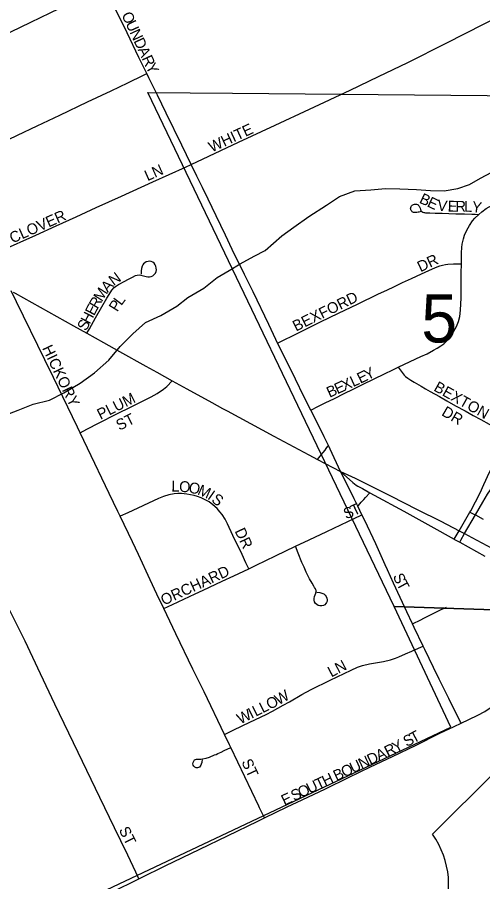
# Model space of a CAD drawing. Extents: x 1443599 to 1910620, y 1028088 to 1361369.
# Drawn here: x 1662843 to 1664980, y 1294458 to 1298428 of the extents above; entities that cross this region are included whole.
import ezdxf

# ---------------------------------------------------------------- set-up
doc = ezdxf.new("R2010")
doc.units = 0
for name, color, linetype in [('GM_X_City_Street', 7, 'Continuous'), ('GM_X_City_Street_Text', 7, 'Continuous'), ('GM_X_Minor_River', 7, 'Continuous'), ('GM_X_Section', 7, 'Continuous'), ('GM_X_Section_Text', 7, 'Continuous'), ('GM_X_US_Route', 7, 'Continuous'), ('GM_X_US_Shield', 7, 'Continuous')]:
    doc.layers.add(name, color=color, linetype=linetype)

msp = doc.modelspace()

# ---------------------------------------------------------------- linework, layer by layer
at = {"layer": 'GM_X_City_Street'}
for points in [[(1663641.9, 1297752), (1663859.3, 1297855.2), (1664026.6, 1297932.5), (1664185.2, 1298005.8), (1664370.7, 1298092.9), (1664501.8, 1298156.1), (1664636.3, 1298221.1), (1664812.3, 1298309.5), (1664986.4, 1298397.9), (1665228.3, 1298523.3), (1665441.9, 1298631.5), (1665635.7, 1298728.5), (1665682.5, 1298751)], [(1662697.4, 1298307.3), (1662752.3, 1298331.6), (1662812.4, 1298360.9), (1662905.3, 1298406.1), (1662994, 1298449.3), (1663034.9, 1298469.3), (1663077, 1298489.8), (1663160.5, 1298529.9), (1663214, 1298556.8), (1663242.4, 1298571.1)], [(1663437.7, 1298169.4), (1663401.5, 1298244.3), (1663347.2, 1298356.5), (1663292.6, 1298468.5), (1663242.4, 1298571.1)], [(1662542, 1297742.7), (1662711.8, 1297823.5), (1662843.7, 1297886.3), (1662933.4, 1297929.1), (1663038.6, 1297979.2), (1663165.6, 1298039.8), (1663273.7, 1298091.2), (1663350.5, 1298127.8), (1663422.8, 1298162.2), (1663437.7, 1298169.4)], [(1663641.9, 1297752), (1663598.7, 1297840.4), (1663527.1, 1297988), (1663486.8, 1298070.5), (1663447.2, 1298149.7), (1663437.7, 1298169.4)], [(1662734.1, 1297341.5), (1662770, 1297357.5), (1662928.4, 1297428.1), (1663021.5, 1297469.7), (1663113.7, 1297511.3), (1663205, 1297554), (1663320.7, 1297607.1), (1663465.6, 1297672.3), (1663615.7, 1297740.2), (1663641.9, 1297752)], [(1664038.1, 1296932.2), (1664030.1, 1296948.5), (1663997.5, 1297016.5), (1663925.9, 1297167.7), (1663886.6, 1297247.2), (1663830, 1297361.9), (1663798.9, 1297427), (1663756.2, 1297515.7), (1663718.8, 1297592.3), (1663693.7, 1297645.8), (1663667.8, 1297698.8), (1663641.9, 1297752)], [(1664962, 1297522.9), (1664975.6, 1297535.2), (1664996.5, 1297549.6), (1665027.1, 1297566.5), (1665099.2, 1297600.4), (1665164.4, 1297632.2), (1665207, 1297652.6), (1665235.7, 1297666.5)], [(1664697.8, 1297535.9), (1664686.9, 1297533.5), (1664683.8, 1297532.7), (1664677.2, 1297531.7), (1664670.9, 1297531.2), (1664667.3, 1297531.5), (1664663.1, 1297532.2), (1664659.7, 1297533.6), (1664656.9, 1297535.4), (1664654.1, 1297538.1), (1664652.1, 1297540.8), (1664650.6, 1297544.2), (1664649.7, 1297547.7), (1664649.3, 1297552), (1664649.7, 1297555.4), (1664651.3, 1297559.6), (1664653.2, 1297562.5), (1664655.9, 1297565.2), (1664658.9, 1297567.1), (1664663.1, 1297568.6), (1664667.1, 1297569.6), (1664672.1, 1297569.9), (1664675.8, 1297569.5), (1664680.3, 1297568.2), (1664683.2, 1297566.3), (1664685.3, 1297564.6), (1664687.2, 1297562.8), (1664689, 1297560.3), (1664690.4, 1297557.6), (1664691.5, 1297554.7), (1664692.4, 1297550.9), (1664694.5, 1297545.3), (1664695.9, 1297541.6), (1664698, 1297538.3), (1664701, 1297535.7), (1664704.9, 1297533.8), (1664709.6, 1297532), (1664713.3, 1297531.3), (1664717.7, 1297530.8), (1664736.7, 1297530.1), (1664761.9, 1297529.2), (1664793.8, 1297528.1), (1664824.4, 1297527.1), (1664857.5, 1297526), (1664897.1, 1297525.2), (1664929.5, 1297524.6), (1664945.4, 1297523.8), (1664962, 1297522.9)], [(1664882.6, 1297296.5), (1664882.2, 1297321.3), (1664882.5, 1297345.9), (1664883.7, 1297370.4), (1664886, 1297387), (1664891.8, 1297411.5), (1664897.3, 1297427.4), (1664907.3, 1297450.3), (1664919.3, 1297472.3), (1664933.4, 1297493.1), (1664944.2, 1297506), (1664962, 1297522.9)], [(1663162.7, 1296977), (1663174.4, 1296997.9), (1663202.5, 1297047.7), (1663230.4, 1297097.7), (1663253.1, 1297137.7), (1663272.8, 1297167.7), (1663277.4, 1297174.4), (1663288.2, 1297186.6), (1663294.4, 1297192), (1663307.9, 1297201.1), (1663336.6, 1297216.5), (1663349.6, 1297224.4), (1663371.1, 1297235.4), (1663386.1, 1297241.9), (1663393.9, 1297244.2), (1663401.9, 1297245.2), (1663410, 1297244.5), (1663433.8, 1297238.1), (1663441.9, 1297236.8), (1663450.1, 1297236.8), (1663458.1, 1297238.4), (1663465.6, 1297241.5), (1663472, 1297246.4), (1663476.8, 1297252.9), (1663479.9, 1297260.4), (1663481.4, 1297268.4), (1663481.2, 1297276.5), (1663479.5, 1297284.5), (1663476.3, 1297292), (1663471.6, 1297298.7), (1663465.3, 1297303.8), (1663457.9, 1297307.1), (1663450.8, 1297307.7), (1663443.8, 1297307.1), (1663435, 1297304.7), (1663427.8, 1297300.9), (1663421.6, 1297295.5), (1663418.5, 1297290.6), (1663416.1, 1297285.2), (1663413.3, 1297274.8), (1663411.5, 1297263.9), (1663411.3, 1297247.7)], [(1664038.1, 1296932.2), (1664074.4, 1296950), (1664099.9, 1296962.5), (1664145.8, 1296985), (1664235.2, 1297028.8), (1664317.2, 1297068.6), (1664405.6, 1297111.4), (1664502.2, 1297157.5), (1664539.1, 1297175.5), (1664575.5, 1297192.4), (1664611.9, 1297209.6), (1664653.1, 1297229.1), (1664699, 1297250.5), (1664749.6, 1297273.3), (1664771.4, 1297282.4), (1664783.6, 1297286.7), (1664795.9, 1297290.5), (1664809.3, 1297293.3), (1664820.6, 1297294.3), (1664845.3, 1297295.5), (1664882.6, 1297296.5)], [(1664592.2, 1296820.6), (1664647.3, 1296846.6), (1664696.6, 1296869.8), (1664724.5, 1296883), (1664754.9, 1296899), (1664771.6, 1296907.8), (1664788.1, 1296918.7), (1664801.1, 1296929.1), (1664819.3, 1296946.9), (1664835.4, 1296966.1), (1664848, 1296987.4), (1664860.2, 1297008.2), (1664868.8, 1297030.4), (1664874.9, 1297054.7), (1664878.4, 1297082.5), (1664881, 1297139.8), (1664880.9, 1297168.5), (1664881.4, 1297203.4), (1664882, 1297252.6), (1664882.6, 1297296.5)], [(1663131.3, 1296520.4), (1663119.4, 1296545.1), (1663051.1, 1296685.4), (1663009.2, 1296774.5), (1662969.5, 1296855.7), (1662839.1, 1297121.1), (1662814.8, 1297171.6)], [(1664191.2, 1296624.4), (1664159.2, 1296686.5), (1664120.6, 1296766.3), (1664064.9, 1296877.9), (1664038.1, 1296932.2)], [(1664191.2, 1296624.4), (1664226.2, 1296641.8), (1664257.2, 1296657.2), (1664298.9, 1296677.9), (1664343.3, 1296699.9), (1664385.9, 1296721), (1664424.6, 1296740.2), (1664484.1, 1296769.7), (1664526.1, 1296789.5), (1664570.7, 1296810.5), (1664592.2, 1296820.6)], [(1664592.2, 1296820.6), (1664605.1, 1296803.1), (1664614.6, 1296790.1), (1664620.1, 1296784), (1664625.9, 1296778.8), (1664636, 1296771), (1664650, 1296761.9), (1664665.5, 1296752.4), (1664697.4, 1296733.5), (1664717.6, 1296721.5), (1664739.5, 1296709.3), (1664781, 1296686), (1664815.4, 1296666.4), (1664855.3, 1296644.3), (1664899.2, 1296620.3), (1664937, 1296599.6), (1664971.6, 1296581.5), (1665009.5, 1296560.1), (1665046.5, 1296539.3), (1665068.4, 1296527.5), (1665088, 1296517.1), (1665103.5, 1296508.7)], [(1663131.3, 1296520.4), (1663161.7, 1296537), (1663218.8, 1296565.7), (1663296.5, 1296604.8), (1663368.6, 1296641.1), (1663420.6, 1296665.9), (1663457, 1296684.9), (1663485.7, 1296701), (1663514.4, 1296720), (1663522.5, 1296726.2), (1663528.7, 1296732.2), (1663554.1, 1296759.1)], [(1664271.6, 1296460.8), (1664252.3, 1296501.9), (1664217.5, 1296573.4), (1664191.2, 1296624.4)], [(1663315.3, 1296136.3), (1663304.5, 1296159.1), (1663265.1, 1296241.6), (1663165.6, 1296448.9), (1663131.3, 1296520.4)], [(1664921.3, 1296155.1), (1664925.2, 1296161.8), (1664968, 1296243.5), (1664986.1, 1296282.2), (1665011.8, 1296338.9), (1665044.8, 1296403), (1665095.1, 1296494.9), (1665103.5, 1296508.7)], [(1664946.5, 1296142.3), (1664980.1, 1296200.7), (1665002.4, 1296237.2), (1665053.7, 1296313.3), (1665098.8, 1296389.3), (1665135.1, 1296451.8), (1665153.9, 1296481.6)], [(1664221.3, 1296397.1), (1664240.1, 1296419.8), (1664248, 1296429.5), (1664256.9, 1296440.7), (1664261.3, 1296447), (1664269.4, 1296457.8), (1664271.6, 1296460.8)], [(1664327.8, 1296341.4), (1664279, 1296445), (1664271.6, 1296460.8)], [(1664406.7, 1296182.2), (1664389.8, 1296217.2), (1664375.7, 1296246.3), (1664327.8, 1296341.4)], [(1663905.4, 1295895.3), (1663892.7, 1295923.1), (1663875.6, 1295960.3), (1663832, 1296048.5), (1663808.5, 1296101), (1663796.8, 1296123), (1663783.2, 1296144), (1663772.7, 1296157.3), (1663759.9, 1296171.9), (1663740.8, 1296189.3), (1663723.4, 1296202.1), (1663709, 1296210.9), (1663686.4, 1296221.8), (1663670.7, 1296227.6), (1663654.5, 1296232.1), (1663621.8, 1296238), (1663596.8, 1296240.5), (1663580.1, 1296240.5), (1663563.4, 1296239.3), (1663538.7, 1296234.7), (1663514.6, 1296227.6), (1663491.3, 1296218.5), (1663350, 1296152.5), (1663315.3, 1296136.3)], [(1664406.7, 1296182.2), (1664409.7, 1296185.6), (1664422.4, 1296200.6), (1664434.4, 1296214.1), (1664442.3, 1296223.1), (1664461.6, 1296244.8)], [(1664425.3, 1296143.7), (1664406.7, 1296182.2)], [(1663515, 1295712.1), (1663484.1, 1295778.1), (1663453, 1295844.5), (1663398.8, 1295960.3), (1663371.1, 1296019.2), (1663315.3, 1296136.3)], [(1664120.7, 1295998.7), (1664183.3, 1296028.7), (1664264.2, 1296067.2), (1664360.2, 1296112.6), (1664389.6, 1296126.6), (1664425.3, 1296143.7)], [(1664542.2, 1295890.6), (1664532.1, 1295912.9), (1664489.9, 1296010.5), (1664438.2, 1296117.2), (1664425.3, 1296143.7)], [(1664871.9, 1296070), (1664921.3, 1296155.1)], [(1664897.2, 1296056.7), (1664946.5, 1296142.3)], [(1664921.3, 1296155.1), (1664936.7, 1296147.2), (1664946.5, 1296142.3)], [(1664946.5, 1296142.3), (1664982.8, 1296123.8)], [(1664849.2, 1296031.1), (1664853.8, 1296038.9), (1664871.9, 1296070)], [(1664874.5, 1296017.2), (1664880.2, 1296027.1), (1664897.2, 1296056.7)], [(1663905.4, 1295895.3), (1663940.4, 1295911.7), (1664028.6, 1295954.7), (1664120.7, 1295998.7)], [(1664218.7, 1295787.3), (1664232.5, 1295785.6), (1664241.8, 1295782.9), (1664249.9, 1295780.1), (1664256.1, 1295774.7), (1664261.1, 1295768.1), (1664264.7, 1295760.6), (1664266.2, 1295752.8), (1664265.2, 1295745.9), (1664263.1, 1295740.4), (1664260.3, 1295735.7), (1664254.4, 1295730.4), (1664248.3, 1295726.8), (1664240.9, 1295724.4), (1664232.8, 1295724.8), (1664225.2, 1295727.2), (1664218.3, 1295731.2), (1664212.2, 1295736.5), (1664208, 1295743.4), (1664206, 1295751.3), (1664206.3, 1295759.4), (1664208.4, 1295767.4), (1664211.4, 1295775), (1664214.3, 1295782.6), (1664215.9, 1295790.3), (1664215.5, 1295795.8), (1664214.4, 1295799.3), (1664212.1, 1295803.6), (1664208.4, 1295809.3), (1664204.5, 1295815.3), (1664197.1, 1295828.7), (1664184.9, 1295849.8), (1664177.2, 1295864.3), (1664169.8, 1295879), (1664159.8, 1295902.2), (1664150, 1295924.8), (1664133.1, 1295967.4), (1664120.7, 1295998.7)], [(1663515, 1295712.1), (1663556.1, 1295731.4), (1663659.3, 1295779.7), (1663695.8, 1295796.8), (1663783.1, 1295837.8), (1663837.2, 1295863.3), (1663905.4, 1295895.3)], [(1664657.8, 1295642.5), (1664632, 1295697.5), (1664570.2, 1295829.1), (1664542.2, 1295890.6)], [(1663400.9, 1294471), (1663386.8, 1294501.6), (1663350.9, 1294579.6), (1663318.6, 1294645.8), (1663289.5, 1294704.7), (1663221.6, 1294844.9), (1663122, 1295051.8), (1663015.2, 1295273.3), (1662949.1, 1295412.9), (1662878.3, 1295562.3), (1662776.7, 1295768.3)], [(1663794.8, 1295134.1), (1663700.3, 1295330.5), (1663649.6, 1295433.7), (1663571.4, 1295596.6), (1663515, 1295712.1)], [(1664657.8, 1295642.5), (1664695.5, 1295660.6), (1664710.3, 1295667.7), (1664747.1, 1295686.3), (1664784, 1295704.9), (1664805.9, 1295716), (1664813.2, 1295719.4)], [(1664706.9, 1295539.7), (1664666.1, 1295625), (1664657.8, 1295642.5)], [(1663794.8, 1295134.1), (1663837.7, 1295155.2), (1663910.9, 1295191.3), (1663984.9, 1295226.2), (1664014, 1295241), (1664064.4, 1295268.1), (1664092.7, 1295284.3), (1664148.8, 1295317.8), (1664191.9, 1295340.8), (1664279.8, 1295384.3), (1664375.8, 1295429.9), (1664405.5, 1295442.8), (1664428.4, 1295450.3), (1664459.6, 1295457.9), (1664524.2, 1295469), (1664556.4, 1295476.4), (1664580.1, 1295484), (1664595.5, 1295490.5), (1664625.1, 1295504.3), (1664654.2, 1295517), (1664661.3, 1295520.1), (1664706.9, 1295539.7)], [(1664880.7, 1295185.9), (1664878.5, 1295190.4), (1664824.6, 1295299), (1664780.5, 1295388.6), (1664754.3, 1295442), (1664714.2, 1295524.5), (1664706.9, 1295539.7)], [(1664880.7, 1295185.9), (1664916.9, 1295203), (1664957.8, 1295223.4), (1664989.3, 1295240.1), (1665005.8, 1295249.9), (1665021.6, 1295260.7), (1665034.3, 1295270.3), (1665051.6, 1295284.7), (1665080.7, 1295310.9), (1665084.2, 1295314.1)], [(1663977.8, 1294751), (1664082.7, 1294801.5), (1664150.8, 1294834), (1664257.5, 1294884.8), (1664363.5, 1294937), (1664464.3, 1294985.3), (1664565.4, 1295032.4), (1664674.6, 1295085.4), (1664783.4, 1295139.6), (1664848.7, 1295170.8), (1664880.7, 1295185.9)], [(1663823.4, 1295074.4), (1663817.8, 1295086.3), (1663794.8, 1295134.1)], [(1663691.9, 1295018), (1663690.8, 1295009.2), (1663689.8, 1295004.7), (1663687.6, 1294998), (1663685.5, 1294993), (1663682.9, 1294988.5), (1663679.3, 1294984.6), (1663675.5, 1294982.3), (1663670.5, 1294980.8), (1663664.7, 1294981.1), (1663658.7, 1294983.7), (1663653.6, 1294988.1), (1663650.3, 1294993.5), (1663649.1, 1294999.6), (1663650, 1295005.8), (1663653, 1295012.3), (1663657.1, 1295017.2), (1663661.4, 1295019.7), (1663665.2, 1295020.7), (1663668.5, 1295021), (1663685, 1295020.8), (1663693.6, 1295021.8), (1663709.8, 1295025.6), (1663725.6, 1295030.6), (1663748.5, 1295040), (1663756, 1295042.7), (1663763.3, 1295046.6), (1663778.3, 1295053), (1663793.2, 1295060), (1663823.4, 1295074.4)], [(1663977.8, 1294751), (1663955.6, 1294797.2), (1663952.1, 1294804.6), (1663823.4, 1295074.4)], [(1663400.9, 1294471), (1663410.1, 1294475.5), (1663521.8, 1294530.2), (1663680.3, 1294607.7), (1663807.3, 1294668.9), (1663947.6, 1294736.5), (1663977.8, 1294751)], [(1663203.4, 1294374.3), (1663277.2, 1294410.4), (1663400.9, 1294471)]]:
    msp.add_lwpolyline(points, dxfattribs=at)
at = {"layer": 'GM_X_Minor_River'}
msp.add_lwpolyline([(1662779.7, 1296598.4), (1662845.9, 1296623.6), (1662916, 1296650.8), (1662990.1, 1296669.9), (1663056.3, 1296703.2), (1663130.7, 1296748.3), (1663197.1, 1296795.6), (1663263.7, 1296852.9), (1663314.4, 1296916.4), (1663373, 1296973.8), (1663431.5, 1297027.2), (1663501.7, 1297058.4), (1663576.1, 1297101.5), (1663626.4, 1297141), (1663698.8, 1297184.2), (1663761.3, 1297233.5), (1663815.5, 1297264.9), (1663865.8, 1297296.3), (1663930.1, 1297331.6), (1663980.3, 1297357), (1664056.9, 1297424.2), (1664113.3, 1297463.6), (1664181.7, 1297512.8), (1664262.2, 1297566), (1664322.5, 1297605.3), (1664392.7, 1297630.5), (1664466.5, 1297635.6), (1664534.4, 1297642.7), (1664600.2, 1297639.9), (1664676, 1297636.9), (1664739.7, 1297632.1), (1664803.6, 1297631.3), (1664865.5, 1297642.6), (1664919.6, 1297659.9), (1664969.8, 1297689.4), (1665022.1, 1297716.8)], dxfattribs=at)
at = {"layer": 'GM_X_Section'}
for points in [[(1663830.6, 1298079.7), (1665502.2, 1298064.8), (1665442.5, 1295692.2), (1664574.3, 1295722.4), (1663442.9, 1298082.9)], [(1665442.5, 1295692.2), (1665325.3, 1290300.7), (1659972.3, 1290315.2), (1660038.3, 1292903.7), (1664833.2, 1295167.5), (1664574.3, 1295722.4)]]:
    msp.add_lwpolyline(points, close=True, dxfattribs=at)
at = {"layer": 'GM_X_US_Route'}
for points in [[(1662823.9, 1297166.5), (1662833.4, 1297161.2), (1663100.4, 1297011.6), (1663162.7, 1296977), (1663200.7, 1296955.8), (1663238, 1296935.3), (1663312.4, 1296893.7), (1663432.7, 1296826.6), (1663484.2, 1296797.9), (1663554.1, 1296759.1), (1663621.7, 1296721.5), (1663736.7, 1296658.4), (1663785.1, 1296632.2)], [(1663785.1, 1296632.2), (1663806, 1296620.9), (1664020.3, 1296503.6), (1664181.2, 1296418.2), (1664221.3, 1296397.1), (1664327.8, 1296341.4)], [(1664327.8, 1296341.4), (1664383.1, 1296292.3), (1664391.3, 1296285.3), (1664399.1, 1296279.9), (1664407, 1296275), (1664427.6, 1296263.6), (1664461.6, 1296244.8), (1664482.3, 1296233.5), (1664617.6, 1296159.2), (1664741.5, 1296091.3), (1664849.2, 1296031.1), (1664850.4, 1296030.4), (1664874.5, 1296017.2), (1664990, 1295953.8)], [(1664327.8, 1296341.4), (1664394.1, 1296310.7), (1664437, 1296290.4), (1664556.6, 1296230.1), (1664679.5, 1296168.2), (1664787.8, 1296113.7), (1664871.9, 1296070), (1664897.2, 1296056.7), (1664930.9, 1296038.9), (1665021.4, 1295990.1), (1665118.5, 1295936.7), (1665212.7, 1295885.2), (1665308.9, 1295832.3), (1665431, 1295764.1), (1665453.2, 1295751.7), (1665580.2, 1295680.4), (1665703.3, 1295612.2), (1665799.4, 1295557.8), (1665925.7, 1295486.5), (1666052.2, 1295417.8)]]:
    msp.add_lwpolyline(points, dxfattribs=at)
at = {"layer": 'GM_X_US_Shield'}
msp.add_line((1665040.3, 1294965.9), (1664750.3, 1294675.8), dxfattribs=at)
msp.add_arc((1664417.7, 1294442.9), 406.1, 334.5471, 35.0009, dxfattribs=at)

# ---------------------------------------------------------------- texts
at = {"layer": 'GM_X_City_Street_Text'}
for s, rotation, p in [('O', 294.9324, (1663320.1, 1298439.6)), ('U', 294.9637, (1663338.6, 1298399.7)), ('N', 294.9324, (1663357.2, 1298359.8)), ('D', 294.9486, (1663375.7, 1298319.9)), ('A', 294.9522, (1663394.3, 1298280)), ('R', 294.9465, (1663412.9, 1298240.1)), ('Y', 296.9479, (1663430.4, 1298202.5)), ('WHITE', 24.8647, (1663735.3, 1297806.9)), ('LN', 23.9591, (1663440.6, 1297675)), ('B', 334.8144, (1664685.3, 1297577.9)), ('E', 334.8446, (1664721.2, 1297561)), ('V', 353.3671, (1664769.9, 1297541.2)), ('E', 358.9532, (1664818.9, 1297535.8)), ('R', 359.6496, (1664854.8, 1297535.1)), ('L', 359.6942, (1664894.4, 1297534.9)), ('Y', 351.7524, (1664927.8, 1297534.8)), ('CLOVER', 23.8615, (1662820.2, 1297389)), ('DR', 25.3352, (1664694.4, 1297256.9)), ('N', 36.376, (1663285.5, 1297192.7)), ('A', 47.7983, (1663257.9, 1297161.8)), ('M', 57.3961, (1663230.8, 1297119.1)), ('BEXFORD', 26.1765, (1664122.5, 1296984.1)), ('E', 62.5605, (1663195.4, 1297054.6)), ('R', 59.99, (1663211.3, 1297085.3)), ('P', 58.1365, (1663302, 1297072.3)), ('L', 52.9279, (1663319.9, 1297101.2)), ('H', 62.5534, (1663175.1, 1297015.5)), ('S', 62.543, (1663158.9, 1296984.3)), ('HICKORY', 295.3457, (1662955.8, 1296909.1)), ('E', 25.9119, (1664418.1, 1296744.5)), ('Y', 26.5636, (1664450.3, 1296760.1)), ('E', 24.5366, (1664312.8, 1296696.4)), ('X', 24.5416, (1664344.8, 1296711.1)), ('L', 24.5366, (1664384.9, 1296729.3)), ('BEXTON', 330.7489, (1664751.6, 1296715.3)), ('B', 24.5445, (1664276.8, 1296680)), ('PLUM', 26.5626, (1663224.6, 1296579.2)), ('DR', 329.5322, (1664787.6, 1296602.3)), ('ST', 26.5588, (1663311.5, 1296528.7)), ('L', 359.0711, (1663549.8, 1296250.2)), ('O', 354.9006, (1663584, 1296249.7)), ('O', 349.0715, (1663626.5, 1296246)), ('M', 335.749, (1663666.8, 1296238.5)), ('I', 325.0975, (1663712.8, 1296218.1)), ('S', 323.376, (1663730.5, 1296205.7)), ('T', 25.6511, (1664388.4, 1296136.6)), ('S', 21.5731, (1664352.1, 1296122.1)), ('DR', 295.2018, (1663840.1, 1296068.8)), ('ORCHARD', 24.718, (1663515.5, 1295725.8)), ('S', 294.5367, (1664566.4, 1295861.4)), ('T', 298.4849, (1664582.7, 1295826)), ('LN', 27.8967, (1664284.8, 1295395.5)), ('W', 29.3086, (1664042.4, 1295267.9)), ('O', 26.6002, (1664000.8, 1295247)), ('W', 26.5876, (1663867, 1295180)), ('I', 26.5978, (1663918.2, 1295205.6)), ('L', 26.6017, (1663937.8, 1295215.5)), ('L', 26.565, (1663969.3, 1295231.2)), ('S', 27.8973, (1664631.1, 1295075.7)), ('T', 27.8964, (1664662.2, 1295092.2)), ('R', 26.5711, (1664544, 1295030.7)), ('Y', 27.8445, (1664580.5, 1295049)), ('D', 25.3139, (1664463.4, 1294992.5)), ('A', 25.3513, (1664503.2, 1295011.4)), ('ST', 295.0177, (1663870.9, 1295008.4)), ('U', 25.3362, (1664383.8, 1294954.9)), ('N', 25.3431, (1664423.6, 1294973.7)), ('B', 25.333, (1664308.3, 1294919.1)), ('O', 25.3139, (1664344, 1294936)), ('T', 25.342, (1664224.7, 1294879.5)), ('H', 25.3431, (1664256.6, 1294894.6)), ('O', 25.3313, (1664145.2, 1294841.9)), ('U', 25.3139, (1664184.9, 1294860.7)), ('E', 25.3189, (1664069.6, 1294806.1)), ('S', 25.3189, (1664113.3, 1294826.8)), ('ST', 296.5651, (1663307.6, 1294696.2))]:
    msp.add_text(s, height=50, rotation=rotation, dxfattribs=at).set_placement(p)
at = {"layer": 'GM_X_Section_Text'}
msp.add_text('5', height=221, rotation=0, dxfattribs=at).set_placement((1664698.4, 1296934.7))

doc.saveas('drawing.dxf')
